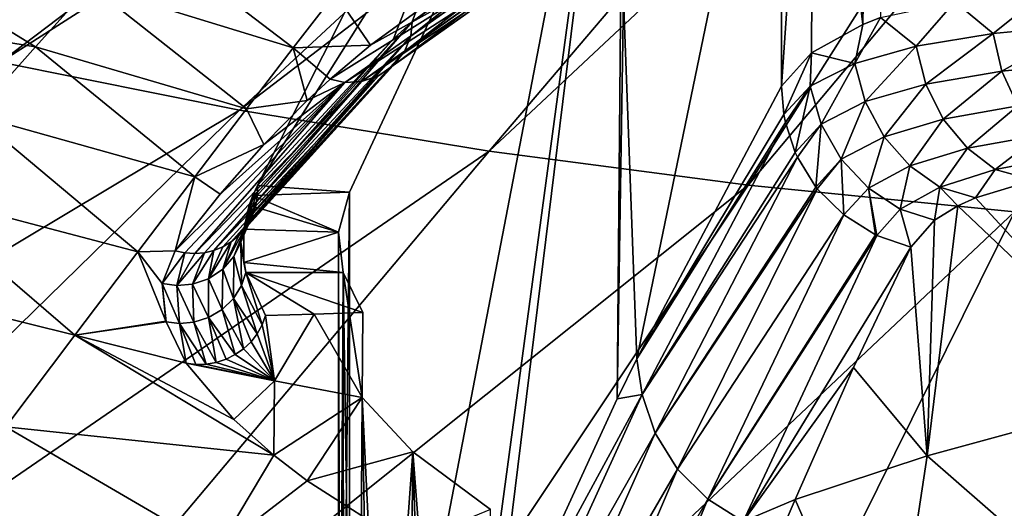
# Model space of a CAD drawing. Header units: metres. Extents: x -92 to 264, y -100 to 50.
# Tile 534 of 656: x 191.64 to 196.16, y 3.12 to 5.36. Entities that reach past the tile are written whole.
import ezdxf

# ---------------------------------------------------------------- set-up
doc = ezdxf.new("R2010")
doc.units = ezdxf.units.M
doc.layers.add('solid_21062050_01', color=7, linetype='CONTINUOUS')

msp = doc.modelspace()

# ---------------------------------------------------------------- linework, layer by layer
at = {"layer": 'solid_21062050_01'}
for points in [[(195.345459, 8.043598, 184.134369), (190.505661, 5.419547, 189.668854), (191.547089, 5.169483, 190.363434)], [(195.858978, 7.923533, 184.467865), (195.345459, 8.043598, 184.134369), (191.547089, 5.169483, 190.363434)], [(195.858978, 7.923533, 184.467865), (191.547089, 5.169483, 190.363434), (192.645615, 4.949236, 190.975189)], [(196.399338, 7.817853, 184.761398), (195.858978, 7.923533, 184.467865), (192.645615, 4.949236, 190.975189)], [(196.399338, 7.817853, 184.761398), (192.645615, 4.949236, 190.975189), (193.793839, 4.760294, 191.5)], [(196.963058, 7.727246, 185.013077), (196.399338, 7.817853, 184.761398), (193.793839, 4.760294, 191.5)], [(194.330597, 7.780871, 98.769867), (192.728149, 4.60222, 110.352921), (193.354431, 5.276006, 105.621269)], [(194.413651, 7.276187, 100.60894), (192.728149, 4.60222, 110.352921), (194.330597, 7.780871, 98.769867)], [(194.330597, 7.780871, 98.769867), (193.354431, 5.276006, 105.621269), (193.439331, 5.354331, 104.97509)], [(194.330597, 7.780871, 98.769867), (193.439331, 5.354331, 104.97509), (194.051697, 5.804272, 100.273376)], [(196.963058, 7.727246, 185.013077), (193.793839, 4.760294, 191.5), (194.983994, 4.603933, 191.934311)], [(197.546463, 7.652297, 185.221252), (196.963058, 7.727246, 185.013077), (194.983994, 4.603933, 191.934311)], [(197.546463, 7.652297, 185.221252), (194.983994, 4.603933, 191.934311), (196.208038, 4.48121, 192.275192)], [(195.284836, 7.21331, 93.658463), (195.542053, 7.398983, 92.981865), (195.511307, 5.342268, 92.377739)], [(195.542053, 7.398983, 92.981865), (195.592377, 5.373476, 92.203056), (195.511307, 5.342268, 92.377739)], [(194.413651, 7.276187, 100.60894), (193.15213, 4.572523, 110.461136), (192.728149, 4.60222, 110.352921)], [(194.413651, 7.276187, 100.60894), (193.724457, 2.17855, 104.80056), (193.15213, 0.727334, 109.196312)], [(194.413651, 7.276187, 100.60894), (193.15213, 0.727334, 109.196312), (193.15213, 4.572523, 110.461136)], [(194.413651, 7.276187, 100.60894), (193.809753, 2.378922, 104.140152), (193.724457, 2.17855, 104.80056)], [(194.413651, 7.276187, 100.60894), (194.381378, 3.62349, 99.682251), (193.809753, 2.378922, 104.140152)], [(194.413651, 7.276187, 100.60894), (194.410599, 5.462511, 100.038406), (194.381378, 3.62349, 99.682251)], [(195.284836, 7.21331, 93.658463), (195.2742, 5.21211, 93.040421), (195.137024, 5.059087, 93.720345)], [(195.284836, 7.21331, 93.658463), (195.137024, 5.059087, 93.720345), (195.137024, 7.019379, 94.36515)], [(195.284836, 7.21331, 93.658463), (195.511307, 5.342268, 92.377739), (195.2742, 5.21211, 93.040421)], [(194.410599, 5.462511, 100.038406), (195.137024, 7.019379, 94.36515), (194.471878, 3.806697, 98.972)], [(195.137024, 7.019379, 94.36515), (195.137024, 5.059087, 93.720345), (194.471878, 3.806697, 98.972)], [(194.147034, 5.857862, 99.535461), (193.439331, 5.354331, 104.97509), (193.434036, 5.288508, 104.924065)], [(194.142975, 5.790598, 99.474159), (194.147034, 5.857862, 99.535461), (193.434036, 5.288508, 104.924065)], [(194.147034, 5.857862, 99.535461), (194.051697, 5.804272, 100.273376), (193.439331, 5.354331, 104.97509)], [(191.961334, 5.520696, 104.507362), (192.187622, 5.772592, 102.343712), (192.893051, 5.234024, 104.261398)], [(192.187622, 5.772592, 102.343712), (193.086044, 5.484046, 102.091698), (192.893051, 5.234024, 104.261398)], [(194.142975, 5.790598, 99.474159), (193.434036, 5.288508, 104.924065), (193.403671, 5.217414, 104.911758)], [(194.112213, 5.719233, 99.465256), (194.142975, 5.790598, 99.474159), (193.403671, 5.217414, 104.911758)], [(190.610947, 5.417224, 107.817482), (190.923492, 5.720864, 105.705284), (191.709061, 5.238855, 106.615112)], [(190.923492, 5.720864, 105.705284), (191.961334, 5.520696, 104.507362), (191.709061, 5.238855, 106.615112)], [(194.112213, 5.719233, 99.465256), (193.403671, 5.217414, 104.911758), (193.352615, 5.153789, 104.897606)], [(194.060837, 5.655359, 99.454208), (194.112213, 5.719233, 99.465256), (193.352615, 5.153789, 104.897606)], [(194.060837, 5.655359, 99.454208), (193.352615, 5.153789, 104.897606), (193.2845, 5.106108, 104.883087)], [(193.992523, 5.607459, 99.442078), (194.060837, 5.655359, 99.454208), (193.2845, 5.106108, 104.883087)], [(193.83786, 5.576469, 99.419975), (193.06221, 5.090288, 104.84005), (193.247833, 5.247148, 103.417229)], [(193.83786, 5.576469, 99.419975), (193.129807, 5.075451, 104.8592), (193.06221, 5.090288, 104.84005)], [(193.915131, 5.580993, 99.43026), (193.207153, 5.079827, 104.869858), (193.129807, 5.075451, 104.8592)], [(193.83786, 5.576469, 99.419975), (193.915131, 5.580993, 99.43026), (193.129807, 5.075451, 104.8592)], [(193.992523, 5.607459, 99.442078), (193.2845, 5.106108, 104.883087), (193.207153, 5.079827, 104.869858)], [(193.915131, 5.580993, 99.43026), (193.992523, 5.607459, 99.442078), (193.207153, 5.079827, 104.869858)], [(193.83786, 5.576469, 99.419975), (193.247833, 5.247148, 103.417229), (193.513824, 5.440062, 101.367363)], [(191.709061, 5.238855, 106.615112), (191.961334, 5.520696, 104.507362), (192.678726, 4.954356, 106.377586)], [(191.961334, 5.520696, 104.507362), (192.893051, 5.234024, 104.261398), (192.678726, 4.954356, 106.377586)], [(192.893051, 5.234024, 104.261398), (193.086044, 5.484046, 102.091698), (193.247833, 5.247148, 103.417229)], [(193.086044, 5.484046, 102.091698), (193.513824, 5.440062, 101.367363), (193.247833, 5.247148, 103.417229)], [(196.108917, 5.300387, 91.348503), (195.933136, 5.445594, 91.603912), (196.351608, 5.49525, 91.056343)], [(196.528412, 5.340869, 90.86068), (196.108917, 5.300387, 91.348503), (196.351608, 5.49525, 91.056343)], [(194.410599, 5.462511, 100.038406), (194.471878, 3.806697, 98.972), (194.381378, 3.62349, 99.682251)], [(195.755234, 5.241971, 91.885155), (195.592377, 5.373476, 92.203056), (195.933136, 5.445594, 91.603912)], [(196.108917, 5.300387, 91.348503), (195.755234, 5.241971, 91.885155), (195.933136, 5.445594, 91.603912)], [(190.610947, 5.417224, 107.817482), (191.709061, 5.238855, 106.615112), (191.428802, 4.925118, 108.679024)], [(193.439331, 5.354331, 104.97509), (192.728149, 4.57229, 110.34214), (192.724106, 4.527744, 110.333778)], [(193.434036, 5.288508, 104.924065), (193.439331, 5.354331, 104.97509), (192.724106, 4.527744, 110.333778)], [(193.439331, 5.354331, 104.97509), (193.354431, 5.276006, 105.621269), (192.728149, 4.57229, 110.34214)], [(195.47348, 5.162106, 92.461533), (195.2742, 5.21211, 93.040421), (195.511307, 5.342268, 92.377739)], [(195.47348, 5.162106, 92.461533), (195.511307, 5.342268, 92.377739), (195.592377, 5.373476, 92.203056)], [(195.755234, 5.241971, 91.885155), (195.47348, 5.162106, 92.461533), (195.592377, 5.373476, 92.203056)], [(196.149277, 5.127923, 91.358719), (196.108917, 5.300387, 91.348503), (196.528412, 5.340869, 90.86068)], [(196.564514, 5.169603, 90.879395), (196.149277, 5.127923, 91.358719), (196.528412, 5.340869, 90.86068)], [(195.799393, 5.068524, 91.885841), (195.755234, 5.241971, 91.885155), (196.108917, 5.300387, 91.348503)], [(196.149277, 5.127923, 91.358719), (195.799393, 5.068524, 91.885841), (196.108917, 5.300387, 91.348503)], [(193.434036, 5.288508, 104.924065), (192.712952, 4.484541, 110.324715), (192.695313, 4.443672, 110.315193)], [(193.403671, 5.217414, 104.911758), (193.434036, 5.288508, 104.924065), (192.695313, 4.443672, 110.315193)], [(193.434036, 5.288508, 104.924065), (192.724106, 4.527744, 110.333778), (192.712952, 4.484541, 110.324715)], [(193.354431, 5.276006, 105.621269), (192.728149, 4.60222, 110.352921), (192.728149, 4.57229, 110.34214)], [(191.428802, 4.925118, 108.679024), (191.709061, 5.238855, 106.615112), (192.441254, 4.643159, 108.451973)], [(191.709061, 5.238855, 106.615112), (192.678726, 4.954356, 106.377586), (192.441254, 4.643159, 108.451973)], [(193.403671, 5.217414, 104.911758), (192.671585, 4.40606, 110.305428), (192.642334, 4.372581, 110.295639)], [(193.352615, 5.153789, 104.897606), (193.403671, 5.217414, 104.911758), (192.642334, 4.372581, 110.295639)], [(193.403671, 5.217414, 104.911758), (192.695313, 4.443672, 110.315193), (192.671585, 4.40606, 110.305428)], [(192.678726, 4.954356, 106.377586), (192.893051, 5.234024, 104.261398), (192.956329, 4.992818, 105.64547)], [(192.893051, 5.234024, 104.261398), (193.247833, 5.247148, 103.417229), (193.06221, 5.090288, 104.84005)], [(192.893051, 5.234024, 104.261398), (193.06221, 5.090288, 104.84005), (192.956329, 4.992818, 105.64547)], [(195.147415, 4.927999, 93.692085), (195.137024, 5.059087, 93.720345), (195.2742, 5.21211, 93.040421)], [(195.269241, 5.058121, 93.067589), (195.147415, 4.927999, 93.692085), (195.2742, 5.21211, 93.040421)], [(195.47348, 5.162106, 92.461533), (195.269241, 5.058121, 93.067589), (195.2742, 5.21211, 93.040421)], [(195.52095, 4.988031, 92.451736), (195.47348, 5.162106, 92.461533), (195.755234, 5.241971, 91.885155)], [(195.799393, 5.068524, 91.885841), (195.52095, 4.988031, 92.451736), (195.755234, 5.241971, 91.885155)], [(192.645615, 4.949236, 190.975189), (191.547089, 5.169483, 190.363434), (187.658432, 1.967419, 196.333603)], [(195.319489, 4.883901, 93.046455), (195.269241, 5.058121, 93.067589), (195.47348, 5.162106, 92.461533)], [(195.52095, 4.988031, 92.451736), (195.319489, 4.883901, 93.046455), (195.47348, 5.162106, 92.461533)], [(196.223343, 4.967737, 91.395096), (196.149277, 5.127923, 91.358719), (196.564514, 5.169603, 90.879395)], [(193.352615, 5.153789, 104.897606), (192.642334, 4.372581, 110.295639), (192.6082, 4.344004, 110.286064)], [(193.2845, 5.106108, 104.883087), (193.352615, 5.153789, 104.897606), (192.6082, 4.344004, 110.286064)], [(195.880478, 4.907441, 91.908653), (195.799393, 5.068524, 91.885841), (196.149277, 5.127923, 91.358719)], [(196.223343, 4.967737, 91.395096), (195.880478, 4.907441, 91.908653), (196.149277, 5.127923, 91.358719)], [(193.129807, 5.075451, 104.8592), (192.350739, 4.303004, 110.244415), (192.556625, 4.562624, 108.687904)], [(193.129807, 5.075451, 104.8592), (192.394943, 4.293, 110.248589), (192.350739, 4.303004, 110.244415)], [(193.129807, 5.075451, 104.8592), (192.440048, 4.28991, 110.254074), (192.394943, 4.293, 110.248589)], [(193.207153, 5.079827, 104.869858), (192.484924, 4.293627, 110.260735), (192.440048, 4.28991, 110.254074)], [(193.129807, 5.075451, 104.8592), (193.207153, 5.079827, 104.869858), (192.440048, 4.28991, 110.254074)], [(193.207153, 5.079827, 104.869858), (192.52858, 4.304067, 110.26841), (192.484924, 4.293627, 110.260735)], [(193.2845, 5.106108, 104.883087), (192.569992, 4.32099, 110.276917), (192.52858, 4.304067, 110.26841)], [(193.207153, 5.079827, 104.869858), (193.2845, 5.106108, 104.883087), (192.52858, 4.304067, 110.26841)], [(193.129807, 5.075451, 104.8592), (192.556625, 4.562624, 108.687904), (192.757813, 4.791439, 107.158119)], [(193.2845, 5.106108, 104.883087), (192.6082, 4.344004, 110.286064), (192.569992, 4.32099, 110.276917)], [(193.129807, 5.075451, 104.8592), (192.757813, 4.791439, 107.158119), (192.956329, 4.992818, 105.64547)], [(193.129807, 5.075451, 104.8592), (192.956329, 4.992818, 105.64547), (193.06221, 5.090288, 104.84005)], [(195.608017, 4.826679, 92.459648), (195.52095, 4.988031, 92.451736), (195.799393, 5.068524, 91.885841)], [(195.880478, 4.907441, 91.908653), (195.608017, 4.826679, 92.459648), (195.799393, 5.068524, 91.885841)], [(194.471878, 3.806697, 98.972), (195.137024, 5.059087, 93.720345), (195.147415, 4.927999, 93.692085)], [(195.154556, 4.891888, 93.684776), (195.147415, 4.927999, 93.692085), (195.269241, 5.058121, 93.067589)], [(195.199814, 4.754735, 93.659027), (195.154556, 4.891888, 93.684776), (195.269241, 5.058121, 93.067589)], [(195.319489, 4.883901, 93.046455), (195.199814, 4.754735, 93.659027), (195.269241, 5.058121, 93.067589)], [(192.678726, 4.954356, 106.377586), (192.956329, 4.992818, 105.64547), (192.757813, 4.791439, 107.158119)], [(195.411407, 4.723104, 93.038307), (195.319489, 4.883901, 93.046455), (195.52095, 4.988031, 92.451736)], [(195.608017, 4.826679, 92.459648), (195.411407, 4.723104, 93.038307), (195.52095, 4.988031, 92.451736)], [(192.645615, 4.949236, 190.975189), (187.658432, 1.967419, 196.333603), (189.271606, 1.655242, 197.200714)], [(193.793839, 4.760294, 191.5), (192.645615, 4.949236, 190.975189), (189.271606, 1.655242, 197.200714)], [(192.441254, 4.643159, 108.451973), (192.678726, 4.954356, 106.377586), (192.757813, 4.791439, 107.158119)], [(195.991104, 4.77339, 91.951515), (195.880478, 4.907441, 91.908653), (196.223343, 4.967737, 91.395096)], [(196.324356, 4.834417, 91.45433), (195.991104, 4.77339, 91.951515), (196.223343, 4.967737, 91.395096)], [(191.11882, 4.576809, 110.711227), (191.428802, 4.925118, 108.679024), (192.178925, 4.297788, 110.496155)], [(191.428802, 4.925118, 108.679024), (192.441254, 4.643159, 108.451973), (192.178925, 4.297788, 110.496155)], [(194.471878, 3.806697, 98.972), (195.147415, 4.927999, 93.692085), (195.154556, 4.891888, 93.684776)], [(194.495834, 3.642818, 98.88253), (194.471878, 3.806697, 98.972), (195.154556, 4.891888, 93.684776)], [(194.495834, 3.642818, 98.88253), (195.154556, 4.891888, 93.684776), (195.199814, 4.754735, 93.659027)], [(195.726776, 4.692743, 92.484566), (195.608017, 4.826679, 92.459648), (195.880478, 4.907441, 91.908653)], [(195.991104, 4.77339, 91.951515), (195.726776, 4.692743, 92.484566), (195.880478, 4.907441, 91.908653)], [(195.210297, 4.732049, 93.655098), (195.199814, 4.754735, 93.659027), (195.319489, 4.883901, 93.046455)], [(195.295212, 4.595708, 93.633919), (195.210297, 4.732049, 93.655098), (195.319489, 4.883901, 93.046455)], [(195.411407, 4.723104, 93.038307), (195.295212, 4.595708, 93.633919), (195.319489, 4.883901, 93.046455)], [(195.536667, 4.590374, 93.0439), (195.411407, 4.723104, 93.038307), (195.608017, 4.826679, 92.459648)], [(195.726776, 4.692743, 92.484566), (195.536667, 4.590374, 93.0439), (195.608017, 4.826679, 92.459648)], [(196.324356, 4.834417, 91.45433), (196.119232, 4.675566, 92.009033), (195.991104, 4.77339, 91.951515)], [(196.324356, 4.834417, 91.45433), (196.441345, 4.737107, 91.529373), (196.119232, 4.675566, 92.009033)], [(193.793839, 4.760294, 191.5), (189.271606, 1.655242, 197.200714), (190.95314, 1.387649, 197.94397)], [(194.983994, 4.603933, 191.934311), (193.793839, 4.760294, 191.5), (190.95314, 1.387649, 197.94397)], [(192.441254, 4.643159, 108.451973), (192.757813, 4.791439, 107.158119), (192.556625, 4.562624, 108.687904)], [(194.495834, 3.642818, 98.88253), (195.199814, 4.754735, 93.659027), (195.210297, 4.732049, 93.655098)], [(195.991104, 4.77339, 91.951515), (195.864288, 4.595374, 92.522888), (195.726776, 4.692743, 92.484566)], [(195.991104, 4.77339, 91.951515), (196.119232, 4.675566, 92.009033), (195.864288, 4.595374, 92.522888)], [(194.556366, 3.464741, 98.843651), (194.495834, 3.642818, 98.88253), (195.210297, 4.732049, 93.655098)], [(194.556366, 3.464741, 98.843651), (195.210297, 4.732049, 93.655098), (195.295212, 4.595708, 93.633919)], [(195.3013, 4.588004, 93.632866), (195.295212, 4.595708, 93.633919), (195.411407, 4.723104, 93.038307)], [(195.422806, 4.467272, 93.619247), (195.3013, 4.588004, 93.632866), (195.411407, 4.723104, 93.038307)], [(195.536667, 4.590374, 93.0439), (195.422806, 4.467272, 93.619247), (195.411407, 4.723104, 93.038307)], [(196.119232, 4.675566, 92.009033), (196.441345, 4.737107, 91.529373), (196.296356, 4.626825, 91.99942)], [(195.726776, 4.692743, 92.484566), (195.681625, 4.494704, 93.061562), (195.536667, 4.590374, 93.0439)], [(195.726776, 4.692743, 92.484566), (195.864288, 4.595374, 92.522888), (195.681625, 4.494704, 93.061562)], [(195.864288, 4.595374, 92.522888), (196.119232, 4.675566, 92.009033), (196.028381, 4.545471, 92.517891)], [(196.119232, 4.675566, 92.009033), (196.296356, 4.626825, 91.99942), (196.028381, 4.545471, 92.517891)], [(192.178925, 4.297788, 110.496155), (192.441254, 4.643159, 108.451973), (192.350739, 4.303004, 110.244415)], [(192.441254, 4.643159, 108.451973), (192.556625, 4.562624, 108.687904), (192.350739, 4.303004, 110.244415)], [(196.028381, 4.545471, 92.517891), (196.296356, 4.626825, 91.99942), (196.85701, 3.64808, 95.373589)], [(190.77742, 4.191223, 112.723854), (191.11882, 4.576809, 110.711227), (191.890045, 3.915551, 112.521729)], [(194.983994, 4.603933, 191.934311), (190.95314, 1.387649, 197.94397), (192.692337, 1.166344, 198.55867)], [(191.11882, 4.576809, 110.711227), (192.178925, 4.297788, 110.496155), (191.890045, 3.915551, 112.521729)], [(192.665329, 4.40177, 111.083366), (192.728149, 4.57229, 110.34214), (192.707001, 4.541889, 110.515846)], [(192.724106, 4.527744, 110.333778), (192.728149, 4.57229, 110.34214), (192.665329, 4.40177, 111.083366)], [(196.208038, 4.48121, 192.275192), (194.983994, 4.603933, 191.934311), (192.692337, 1.166344, 198.55867)], [(192.707047, 4.556242, 110.520462), (192.707001, 4.541889, 110.515846), (192.728149, 4.57229, 110.34214)], [(192.707047, 4.556242, 110.520462), (192.728149, 4.57229, 110.34214), (192.728149, 4.60222, 110.352921)], [(193.15213, 4.572523, 110.461136), (192.707047, 4.556242, 110.520462), (192.728149, 4.60222, 110.352921)], [(193.101639, 4.387921, 111.133827), (192.707047, 4.556242, 110.520462), (193.15213, 4.572523, 110.461136)], [(193.101639, 4.387921, 111.133827), (193.15213, 4.572523, 110.461136), (193.109818, 0.56498, 109.646767)], [(193.15213, 4.572523, 110.461136), (193.15213, 0.727334, 109.196312), (193.109818, 0.56498, 109.646767)], [(194.556366, 3.464741, 98.843651), (195.295212, 4.595708, 93.633919), (195.3013, 4.588004, 93.632866)], [(194.659531, 3.299669, 98.812668), (194.556366, 3.464741, 98.843651), (195.3013, 4.588004, 93.632866)], [(194.659531, 3.299669, 98.812668), (195.3013, 4.588004, 93.632866), (195.422806, 4.467272, 93.619247)], [(195.568466, 4.376161, 93.614937), (195.422806, 4.467272, 93.619247), (195.536667, 4.590374, 93.0439)], [(195.536667, 4.590374, 93.0439), (195.681625, 4.494704, 93.061562), (195.575073, 4.373029, 93.614967)], [(195.568466, 4.376161, 93.614937), (195.536667, 4.590374, 93.0439), (195.575073, 4.373029, 93.614967)], [(195.681625, 4.494704, 93.061562), (195.864288, 4.595374, 92.522888), (195.839218, 4.443717, 93.059326)], [(195.864288, 4.595374, 92.522888), (195.947723, 4.509586, 92.719719), (195.839218, 4.443717, 93.059326)], [(195.864288, 4.595374, 92.522888), (196.028381, 4.545471, 92.517891), (195.947723, 4.509586, 92.719719)], [(192.724106, 4.527744, 110.333778), (192.665329, 4.40177, 111.083366), (192.652176, 4.342674, 111.063423)], [(192.712952, 4.484541, 110.324715), (192.724106, 4.527744, 110.333778), (192.652176, 4.342674, 111.063423)], [(192.665329, 4.40177, 111.083366), (192.707001, 4.541889, 110.515846), (192.691193, 4.51282, 110.678696)], [(192.707047, 4.556242, 110.520462), (192.691193, 4.51282, 110.678696), (192.707001, 4.541889, 110.515846)], [(193.101639, 4.387921, 111.133827), (192.691193, 4.51282, 110.678696), (192.707047, 4.556242, 110.520462)], [(195.947723, 4.509586, 92.719719), (196.028381, 4.545471, 92.517891), (196.85701, 3.64808, 95.373589)], [(192.695313, 4.443672, 110.315193), (192.712952, 4.484541, 110.324715), (192.652176, 4.342674, 111.063423)], [(193.101639, 4.387921, 111.133827), (192.665329, 4.40177, 111.083366), (192.691193, 4.51282, 110.678696)], [(196.208038, 4.48121, 192.275192), (192.692337, 1.166344, 198.55867), (194.478119, 0.992738, 199.040878)], [(197.457703, 4.392953, 192.520325), (196.208038, 4.48121, 192.275192), (194.478119, 0.992738, 199.040878)], [(195.575073, 4.373029, 93.614967), (195.681625, 4.494704, 93.061562), (195.730606, 4.319486, 93.620186)], [(195.681625, 4.494704, 93.061562), (195.839218, 4.443717, 93.059326), (195.730606, 4.319486, 93.620186)], [(195.80574, 3.36103, 97.056084), (195.947723, 4.509586, 92.719719), (196.85701, 3.64808, 95.373589)], [(195.839218, 4.443717, 93.059326), (195.947723, 4.509586, 92.719719), (195.80574, 3.36103, 97.056084)], [(192.695313, 4.443672, 110.315193), (192.652176, 4.342674, 111.063423), (192.619904, 4.27643, 111.048347)], [(192.671585, 4.40606, 110.305428), (192.695313, 4.443672, 110.315193), (192.619904, 4.27643, 111.048347)], [(194.798431, 3.161638, 98.792435), (194.659531, 3.299669, 98.812668), (195.422806, 4.467272, 93.619247)], [(194.798431, 3.161638, 98.792435), (195.422806, 4.467272, 93.619247), (195.568466, 4.376161, 93.614937)], [(195.730606, 4.319486, 93.620186), (195.839218, 4.443717, 93.059326), (195.80574, 3.36103, 97.056084)], [(192.671585, 4.40606, 110.305428), (192.619904, 4.27643, 111.048347), (192.569183, 4.217931, 111.034325)], [(192.642334, 4.372581, 110.295639), (192.671585, 4.40606, 110.305428), (192.569183, 4.217931, 111.034325)], [(192.652176, 4.342674, 111.063423), (192.665329, 4.40177, 111.083366), (192.666016, 4.248918, 111.640358)], [(193.101639, 4.387921, 111.133827), (192.666016, 4.248918, 111.640358), (192.665329, 4.40177, 111.083366)], [(197.457703, 4.392953, 192.520325), (194.478119, 0.992738, 199.040878), (196.299072, 0.867937, 199.387527)], [(192.6082, 4.344004, 110.286064), (192.569183, 4.217931, 111.034325), (192.503769, 4.174045, 111.022942)], [(192.569992, 4.32099, 110.276917), (192.6082, 4.344004, 110.286064), (192.503769, 4.174045, 111.022942)], [(192.6082, 4.344004, 110.286064), (192.642334, 4.372581, 110.295639), (192.569183, 4.217931, 111.034325)], [(193.121841, 4.202877, 111.808136), (192.666016, 4.248918, 111.640358), (193.101639, 4.387921, 111.133827)], [(193.101639, 4.387921, 111.133827), (193.109818, 0.56498, 109.646767), (193.100937, 0.394593, 110.097626)], [(193.121841, 4.202877, 111.808136), (193.101639, 4.387921, 111.133827), (193.100937, 0.394593, 110.097626)], [(194.798431, 3.161638, 98.792435), (195.568466, 4.376161, 93.614937), (195.575073, 4.373029, 93.614967)], [(194.960648, 3.060358, 98.784081), (194.798431, 3.161638, 98.792435), (195.575073, 4.373029, 93.614967)], [(194.960648, 3.060358, 98.784081), (195.575073, 4.373029, 93.614967), (195.730606, 4.319486, 93.620186)], [(192.178925, 4.297788, 110.496155), (192.350739, 4.303004, 110.244415), (192.290497, 4.153277, 111.011772)], [(192.394943, 4.293, 110.248589), (192.290497, 4.153277, 111.011772), (192.350739, 4.303004, 110.244415)], [(192.52858, 4.304067, 110.26841), (192.503769, 4.174045, 111.022942), (192.430557, 4.148976, 111.015312)], [(192.484924, 4.293627, 110.260735), (192.52858, 4.304067, 110.26841), (192.430557, 4.148976, 111.015312)], [(192.52858, 4.304067, 110.26841), (192.569992, 4.32099, 110.276917), (192.503769, 4.174045, 111.022942)], [(192.619904, 4.27643, 111.048347), (192.652176, 4.342674, 111.063423), (192.654922, 4.143931, 111.792976)], [(192.652176, 4.342674, 111.063423), (192.675278, 4.202656, 111.808937), (192.654922, 4.143931, 111.792976)], [(192.652176, 4.342674, 111.063423), (192.666016, 4.248918, 111.640358), (192.675278, 4.202656, 111.808937)], [(194.960648, 3.060358, 98.784081), (195.730606, 4.319486, 93.620186), (195.467819, 3.767246, 95.86805)], [(195.467819, 3.767246, 95.86805), (195.730606, 4.319486, 93.620186), (195.80574, 3.36103, 97.056084)], [(191.890045, 3.915551, 112.521729), (192.178925, 4.297788, 110.496155), (192.307541, 3.98036, 111.762253)], [(192.178925, 4.297788, 110.496155), (192.290497, 4.153277, 111.011772), (192.307541, 3.98036, 111.762253)], [(192.394943, 4.293, 110.248589), (192.357346, 4.143012, 111.011726), (192.290497, 4.153277, 111.011772)], [(192.484924, 4.293627, 110.260735), (192.430557, 4.148976, 111.015312), (192.357346, 4.143012, 111.011726)], [(192.440048, 4.28991, 110.254074), (192.484924, 4.293627, 110.260735), (192.357346, 4.143012, 111.011726)], [(192.394943, 4.293, 110.248589), (192.440048, 4.28991, 110.254074), (192.357346, 4.143012, 111.011726)], [(192.569183, 4.217931, 111.034325), (192.619904, 4.27643, 111.048347), (192.618164, 4.084485, 111.780975)], [(192.619904, 4.27643, 111.048347), (192.654922, 4.143931, 111.792976), (192.618164, 4.084485, 111.780975)], [(192.503769, 4.174045, 111.022942), (192.569183, 4.217931, 111.034325), (192.566589, 4.033563, 111.772156)], [(192.569183, 4.217931, 111.034325), (192.618164, 4.084485, 111.780975), (192.566589, 4.033563, 111.772156)], [(193.121841, 4.202877, 111.808136), (192.675278, 4.202656, 111.808937), (192.666016, 4.248918, 111.640358)], [(190.77742, 4.191223, 112.723854), (191.890045, 3.915551, 112.521729), (191.572922, 3.493759, 114.540291)], [(192.430557, 4.148976, 111.015312), (192.503769, 4.174045, 111.022942), (192.50412, 3.996067, 111.767456)], [(192.503769, 4.174045, 111.022942), (192.566589, 4.033563, 111.772156), (192.50412, 3.996067, 111.767456)], [(192.654922, 4.143931, 111.792976), (192.675278, 4.202656, 111.808937), (192.749741, 3.962602, 112.51413)], [(193.212524, 4.01936, 112.476868), (192.675278, 4.202656, 111.808937), (193.121841, 4.202877, 111.808136)], [(192.675278, 4.202656, 111.808937), (192.765213, 4.005448, 112.527565), (192.749741, 3.962602, 112.51413)], [(192.988815, 4.012515, 112.501816), (192.765213, 4.005448, 112.527565), (192.675278, 4.202656, 111.808937)], [(192.988815, 4.012515, 112.501816), (192.675278, 4.202656, 111.808937), (193.212524, 4.01936, 112.476868)], [(193.121841, 4.202877, 111.808136), (193.100937, 0.394593, 110.097626), (193.125763, 0.217199, 110.546928)], [(193.121841, 4.202877, 111.808136), (193.125763, 0.217199, 110.546928), (193.184494, 0.033971, 110.992737)], [(193.210464, 3.629266, 112.336678), (193.121841, 4.202877, 111.808136), (193.184494, 0.033971, 110.992737)], [(193.210464, 3.629266, 112.336678), (193.212524, 4.01936, 112.476868), (193.121841, 4.202877, 111.808136)], [(192.290497, 4.153277, 111.011772), (192.308701, 3.976563, 111.777565), (192.307541, 3.98036, 111.762253)], [(192.369812, 3.96899, 111.770584), (192.308701, 3.976563, 111.777565), (192.290497, 4.153277, 111.011772)], [(192.357346, 4.143012, 111.011726), (192.369812, 3.96899, 111.770584), (192.290497, 4.153277, 111.011772)], [(192.357346, 4.143012, 111.011726), (192.430557, 4.148976, 111.015312), (192.436539, 3.974612, 111.767097)], [(192.357346, 4.143012, 111.011726), (192.436539, 3.974612, 111.767097), (192.369812, 3.96899, 111.770584)], [(192.430557, 4.148976, 111.015312), (192.50412, 3.996067, 111.767456), (192.436539, 3.974612, 111.767097)], [(192.618164, 4.084485, 111.780975), (192.654922, 4.143931, 111.792976), (192.727493, 3.922294, 112.502487)], [(192.654922, 4.143931, 111.792976), (192.749741, 3.962602, 112.51413), (192.727493, 3.922294, 112.502487)], [(192.566589, 4.033563, 111.772156), (192.618164, 4.084485, 111.780975), (192.665054, 3.853184, 112.485718)], [(192.618164, 4.084485, 111.780975), (192.69902, 3.885514, 112.492935), (192.665054, 3.853184, 112.485718)], [(192.618164, 4.084485, 111.780975), (192.727493, 3.922294, 112.502487), (192.69902, 3.885514, 112.492935)], [(192.50412, 3.996067, 111.767456), (192.566589, 4.033563, 111.772156), (192.626434, 3.826098, 112.48101)], [(192.566589, 4.033563, 111.772156), (192.665054, 3.853184, 112.485718), (192.626434, 3.826098, 112.48101)], [(192.436539, 3.974612, 111.767097), (192.50412, 3.996067, 111.767456), (192.53923, 3.790156, 112.479568)], [(192.50412, 3.996067, 111.767456), (192.584137, 3.804919, 112.478943), (192.53923, 3.790156, 112.479568)], [(192.50412, 3.996067, 111.767456), (192.626434, 3.826098, 112.48101), (192.584137, 3.804919, 112.478943)], [(192.807098, 3.705659, 112.414268), (192.749741, 3.962602, 112.51413), (192.765213, 4.005448, 112.527565)], [(192.807098, 3.705659, 112.414268), (192.765213, 4.005448, 112.527565), (192.988815, 4.012515, 112.501816)], [(192.807098, 3.705659, 112.414268), (192.988815, 4.012515, 112.501816), (193.210464, 3.629266, 112.336678)], [(192.988815, 4.012515, 112.501816), (193.212524, 4.01936, 112.476868), (193.210464, 3.629266, 112.336678)], [(191.890045, 3.915551, 112.521729), (192.307541, 3.98036, 111.762253), (192.308701, 3.976563, 111.777565)], [(191.890045, 3.915551, 112.521729), (192.308701, 3.976563, 111.777565), (192.40036, 3.786916, 112.496994)], [(192.369812, 3.96899, 111.770584), (192.40036, 3.786916, 112.496994), (192.308701, 3.976563, 111.777565)], [(192.369812, 3.96899, 111.770584), (192.436539, 3.974612, 111.767097), (192.492813, 3.78216, 112.482864)], [(192.369812, 3.96899, 111.770584), (192.446091, 3.781102, 112.488739), (192.40036, 3.786916, 112.496994)], [(192.369812, 3.96899, 111.770584), (192.492813, 3.78216, 112.482864), (192.446091, 3.781102, 112.488739)], [(192.436539, 3.974612, 111.767097), (192.53923, 3.790156, 112.479568), (192.492813, 3.78216, 112.482864)], [(192.807098, 3.705659, 112.414268), (192.727493, 3.922294, 112.502487), (192.749741, 3.962602, 112.51413)], [(191.572922, 3.493759, 114.540291), (191.890045, 3.915551, 112.521729), (192.803543, 3.364621, 113.872681)], [(191.890045, 3.915551, 112.521729), (192.619446, 3.528376, 113.366325), (192.803543, 3.364621, 113.872681)], [(191.890045, 3.915551, 112.521729), (192.40036, 3.786916, 112.496994), (192.619446, 3.528376, 113.366325)], [(192.807098, 3.705659, 112.414268), (192.69902, 3.885514, 112.492935), (192.727493, 3.922294, 112.502487)], [(192.807098, 3.705659, 112.414268), (192.626434, 3.826098, 112.48101), (192.665054, 3.853184, 112.485718)], [(192.807098, 3.705659, 112.414268), (192.665054, 3.853184, 112.485718), (192.69902, 3.885514, 112.492935)], [(192.807098, 3.705659, 112.414268), (192.53923, 3.790156, 112.479568), (192.584137, 3.804919, 112.478943)], [(192.807098, 3.705659, 112.414268), (192.584137, 3.804919, 112.478943), (192.626434, 3.826098, 112.48101)], [(194.381378, 3.62349, 99.682251), (194.471878, 3.806697, 98.972), (194.495834, 3.642818, 98.88253)], [(192.807098, 3.705659, 112.414268), (192.619446, 3.528376, 113.366325), (192.40036, 3.786916, 112.496994)], [(192.807098, 3.705659, 112.414268), (192.40036, 3.786916, 112.496994), (192.446091, 3.781102, 112.488739)], [(192.807098, 3.705659, 112.414268), (192.446091, 3.781102, 112.488739), (192.492813, 3.78216, 112.482864)], [(192.807098, 3.705659, 112.414268), (192.492813, 3.78216, 112.482864), (192.53923, 3.790156, 112.479568)], [(194.960648, 3.060358, 98.784081), (195.467819, 3.767246, 95.86805), (195.199203, 3.160166, 98.194626)], [(195.199203, 3.160166, 98.194626), (195.467819, 3.767246, 95.86805), (195.80574, 3.36103, 97.056084)], [(192.807098, 3.705659, 112.414268), (192.803543, 3.364621, 113.872681), (192.619446, 3.528376, 113.366325)], [(192.807098, 3.705659, 112.414268), (193.210464, 3.629266, 112.336678), (192.803543, 3.364621, 113.872681)], [(193.210464, 3.629266, 112.336678), (192.957367, 3.246603, 114.220909), (192.803543, 3.364621, 113.872681)], [(193.442123, 3.379753, 113.218895), (192.957367, 3.246603, 114.220909), (193.210464, 3.629266, 112.336678)], [(193.210464, 3.629266, 112.336678), (193.184494, 0.033971, 110.992737), (193.27713, -0.153774, 111.433022)], [(193.210464, 3.629266, 112.336678), (193.27713, -0.153774, 111.433022), (193.403549, -0.344575, 111.865723)], [(193.442123, 3.379753, 113.218895), (193.210464, 3.629266, 112.336678), (193.403549, -0.344575, 111.865723)], [(193.809753, 2.378922, 104.140152), (194.381378, 3.62349, 99.682251), (194.495834, 3.642818, 98.88253)], [(193.836472, 2.196516, 104.041222), (193.809753, 2.378922, 104.140152), (194.495834, 3.642818, 98.88253)], [(193.836472, 2.196516, 104.041222), (194.495834, 3.642818, 98.88253), (194.556366, 3.464741, 98.843651)], [(195.80574, 3.36103, 97.056084), (196.85701, 3.64808, 95.373589), (196.73912, 2.54721, 99.293587)], [(191.227936, 3.030024, 116.561607), (191.572922, 3.493759, 114.540291), (192.543594, 2.928098, 115.83651)], [(191.572922, 3.493759, 114.540291), (192.803543, 3.364621, 113.872681), (192.543594, 2.928098, 115.83651)], [(193.905212, 1.99876, 103.989388), (193.836472, 2.196516, 104.041222), (194.556366, 3.464741, 98.843651)], [(193.905212, 1.99876, 103.989388), (194.556366, 3.464741, 98.843651), (194.659531, 3.299669, 98.812668)], [(192.543594, 2.928098, 115.83651), (192.803543, 3.364621, 113.872681), (192.957367, 3.246603, 114.220909)], [(193.442123, 3.379753, 113.218895), (193.411438, 2.956426, 115.030144), (192.957367, 3.246603, 114.220909)], [(193.442123, 3.379753, 113.218895), (193.403549, -0.344575, 111.865723), (193.56337, -0.536848, 112.288681)], [(193.799622, 3.114401, 114.059769), (193.411438, 2.956426, 115.030144), (193.442123, 3.379753, 113.218895)], [(193.442123, 3.379753, 113.218895), (193.56337, -0.536848, 112.288681), (193.755981, -0.728901, 112.699692)], [(193.799622, 3.114401, 114.059769), (193.442123, 3.379753, 113.218895), (193.755981, -0.728901, 112.699692)], [(195.199203, 3.160166, 98.194626), (195.80574, 3.36103, 97.056084), (195.626678, 2.179199, 101.100601)], [(195.626678, 2.179199, 101.100601), (195.80574, 3.36103, 97.056084), (196.73912, 2.54721, 99.293587)], [(194.021469, 1.815439, 103.946953), (193.905212, 1.99876, 103.989388), (194.659531, 3.299669, 98.812668)], [(194.021469, 1.815439, 103.946953), (194.659531, 3.299669, 98.812668), (194.798431, 3.161638, 98.792435)], [(192.543594, 2.928098, 115.83651), (192.957367, 3.246603, 114.220909), (193.411438, 2.956426, 115.030144)], [(194.177521, 1.661944, 103.917709), (194.021469, 1.815439, 103.946953), (194.798431, 3.161638, 98.792435)], [(194.177521, 1.661944, 103.917709), (194.798431, 3.161638, 98.792435), (194.960648, 3.060358, 98.784081)], [(194.960648, 3.060358, 98.784081), (195.199203, 3.160166, 98.194626), (195.132721, 3.002577, 98.774452)], [(195.132721, 3.002577, 98.774452), (195.199203, 3.160166, 98.194626), (195.626678, 2.179199, 101.100601)]]:
    msp.add_3dface(points, dxfattribs=at)

doc.saveas('drawing.dxf')
